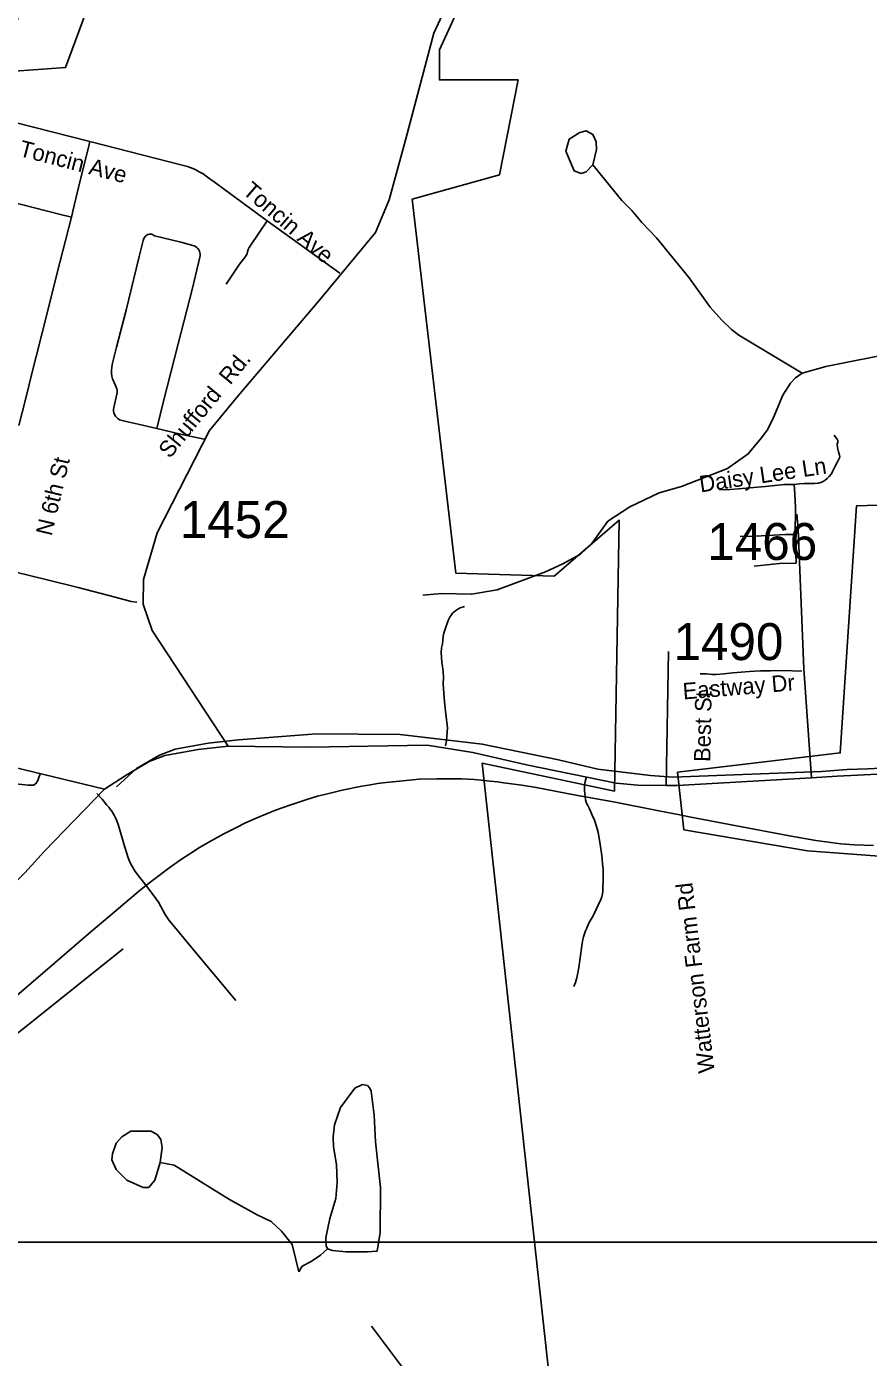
# Model space of a CAD drawing. Extents: x 1268485 to 1426702, y 514839 to 616766.
# Drawn here: x 1323145 to 1326508, y 564846 to 570164 of the extents above; entities that cross this region are included whole.
import ezdxf

# ---------------------------------------------------------------- set-up
doc = ezdxf.new("R2010")
doc.units = 0
for name, color, linetype in [('Old_Level_10', 7, 'Continuous'), ('Old_Level_11', 7, 'Continuous'), ('Old_Level_29', 7, 'Continuous'), ('Old_Level_3', 7, 'Continuous'), ('Old_Level_32', 7, 'Continuous'), ('Old_Level_35', 7, 'Continuous'), ('Old_Level_44', 7, 'Continuous'), ('Old_Level_48', 7, 'Continuous'), ('Old_Level_49', 7, 'Continuous'), ('Old_Level_59', 7, 'Continuous'), ('Old_Level_62', 7, 'Continuous'), ('Old_Level_8', 7, 'Continuous')]:
    doc.layers.add(name, color=color, linetype=linetype)

msp = doc.modelspace()

# ---------------------------------------------------------------- linework, layer by layer
at = {"layer": 'Old_Level_29'}
for points in [[(1328345.146, 567553.584), (1328142.736, 567512.388), (1328035.243, 567486.069), (1327944.902, 567458.606), (1327715.745, 567362.077), (1327560.303, 567303.722), (1327462.159, 567266.893), (1327328.733, 567232.989), (1327104.681, 567208.079), (1326889.327, 567193.212), (1326464.985, 567172.619), (1326382.582, 567168.989), (1326280.375, 567161.24)], [(1323949.939, 567287.56), (1323829.613, 567274.373), (1323771.169, 567263.743), (1323697.051, 567250.739), (1323634.357, 567226.876), (1323543.024, 567172.886), (1323455.68, 567116.621)], [(1325699.373, 567130.854), (1325587.348, 567132.847), (1325500.216, 567140.32), (1325141.732, 567213.061), (1324927.638, 567262.883), (1324745.16, 567292.029), (1324274.65, 567284.555), (1323949.939, 567287.56)], [(1326280.375, 567161.24), (1325744.184, 567130.854), (1325699.373, 567130.854)], [(1323455.68, 567116.621), (1323216.625, 566868.541), (1323137.54, 566782.65), (1322812.991, 566465.346), (1322741.997, 566399.381), (1322471.201, 566243.262), (1322160.174, 566031.838), (1321725.751, 565713.858), (1321656.447, 565674.955), (1321610.467, 565652.799), (1321549.614, 565644.342), (1321494.357, 565651.733), (1321250.42, 565713.689), (1321057.138, 565757.65)]]:
    msp.add_lwpolyline(points, dxfattribs=at)
at = {"layer": 'Old_Level_3'}
for p, q in [((1325762.422, 567166.227), (1325726.333, 567164.586)), ((1326320.984, 567186.732), (1325762.422, 567166.227)), ((1326423.51, 567194.934), (1326320.984, 567186.732)), ((1326505.531, 567198.215), (1326423.51, 567194.934))]:
    msp.add_line(p, q, dxfattribs=at)
for points in [[(1323990.772, 567313.044), (1323870.201, 567299.921), (1323811.967, 567289.258), (1323738.148, 567276.135), (1323674.992, 567252.349), (1323583.949, 567199.035), (1323504.388, 567126.037)], [(1325426.957, 567195.754), (1325269.477, 567233.484), (1324965.179, 567296.64), (1324637.096, 567334.369), (1324303.271, 567336.83), (1323990.772, 567313.044)], [(1327470.096, 567298.28), (1327259.302, 567258.91), (1327160.877, 567245.787), (1326930.399, 567218.72), (1326505.531, 567198.215)], [(1325726.333, 567164.586), (1325636.93, 567170.328), (1325426.957, 567195.754)], [(1328502.794, 562387.187), (1321666.276, 562387.187), (1321666.276, 565305.788), (1328502.794, 565305.788), (1328502.794, 562387.187)]]:
    msp.add_lwpolyline(points, dxfattribs=at)
at = {"layer": 'Old_Level_32'}
msp.add_line((1325699.373, 567130.854), (1325709.332, 567666.441), dxfattribs=at)
for points in [[(1323949.939, 567287.56), (1323646.514, 567750.888), (1323610.806, 567855.657), (1323611.704, 567954.361), (1323666.72, 568140.747), (1323875.835, 568550.035), (1323988.547, 568687.47), (1324313.982, 569069.181), (1324537.983, 569340.941), (1324592.937, 569470.897), (1324660.019, 569715.623), (1324772.045, 570137.367), (1325165.382, 570990.32)], [(1318960.953, 568228.136), (1319597.716, 568071.255), (1319802.594, 568020.31), (1320226.158, 567908.539), (1320862.921, 567751.659), (1321681.802, 567552.903), (1322042.805, 567457.99), (1322160.045, 567427.218), (1322523.602, 567341.48), (1323455.68, 567116.621)], [(1326280.375, 567161.24), (1326249.547, 567597.189), (1326227.141, 568155.195), (1326222.163, 568214.982)]]:
    msp.add_lwpolyline(points, dxfattribs=at)
at = {"layer": 'Old_Level_35'}
for p, q in [((1322975.639, 569811.238), (1323397.329, 569704.56)), ((1323397.329, 569704.56), (1323766.628, 569610.133)), ((1324395.523, 569179.011), (1324106.399, 569387.088)), ((1326219.461, 568020.005), (1326215.873, 568134.476))]:
    msp.add_line(p, q, dxfattribs=at)
for points in [[(1323323.51, 569402.313), (1323334.173, 569448.552), (1323360.215, 569553.744), (1323390.46, 569675.493), (1323397.329, 569704.56)], [(1323766.628, 569610.133), (1323787.338, 569604.545), (1323802.615, 569598.958), (1323817.788, 569592.55), (1323834.5, 569583.835), (1323849.674, 569575.018), (1323867.206, 569562.254), (1323899.092, 569539.134), (1323934.976, 569512.836), (1324106.399, 569387.088)], [(1323323.51, 569402.313), (1323274.4, 569414.667), (1323124.405, 569452.192), (1322974.512, 569487.256)], [(1323159.264, 568750.914), (1323206.733, 568939.459), (1323277.784, 569220.585), (1323323.51, 569402.313)], [(1324106.399, 569387.088), (1324038.732, 569289.073), (1324034.016, 569281.178), (1324030.222, 569272.823), (1324027.352, 569264.056), (1324025.506, 569254.983), (1324016.381, 569240.835), (1324006.334, 569227.25), (1323995.671, 569214.331), (1323942.46, 569133.797)], [(1323665.127, 568557.088), (1323590.591, 568574.569), (1323541.891, 568586.257), (1323515.952, 568592.768), (1323509.903, 568596.561), (1323504.469, 568601.328), (1323499.855, 568606.916), (1323496.267, 568613.119), (1323493.601, 568619.885), (1323492.166, 568627.011), (1323491.756, 568634.188), (1323492.576, 568641.365), (1323504.981, 568694.576), (1323506.212, 568701.753), (1323506.212, 568709.083), (1323504.981, 568716.26), (1323502.623, 568723.181), (1323499.137, 568729.588), (1323488.167, 568755.476), (1323485.399, 568766.857), (1323483.861, 568778.442), (1323483.656, 568790.13), (1323484.579, 568801.766), (1323486.732, 568813.249), (1323504.366, 568882.609), (1323542.608, 569031.117), (1323593.872, 569244.526), (1323610.583, 569308.758), (1323611.506, 569313.166), (1323613.044, 569317.524), (1323615.299, 569321.523), (1323618.17, 569325.059), (1323621.451, 569328.135), (1323625.244, 569330.647), (1323629.551, 569332.441), (1323633.857, 569333.569), (1323638.368, 569333.928), (1323642.981, 569333.569), (1323647.39, 569332.441), (1323651.594, 569330.647), (1323655.387, 569328.187), (1323760.476, 569302.248), (1323808.459, 569289.227), (1323814.405, 569287.381), (1323819.736, 569284.613), (1323824.76, 569281.025), (1323828.964, 569276.565), (1323832.655, 569271.541), (1323835.218, 569266.056), (1323836.961, 569260.212), (1323837.781, 569254.06), (1323837.576, 569247.96), (1323836.346, 569241.962), (1323807.228, 569118.059), (1323750.121, 568895.629), (1323691.784, 568667.304), (1323665.127, 568557.088)], [(1323113.127, 568569.647), (1323126.763, 568621.013), (1323151.677, 568720.873), (1323159.264, 568750.914)], [(1323853.775, 568515.104), (1323759.246, 568535.609), (1323665.127, 568557.088)], [(1326371.61, 568530.739), (1326378.376, 568522.075), (1326382.785, 568515.206), (1326385.246, 568509.619), (1326385.246, 568503.365), (1326382.99, 568495.111), (1326384.63, 568482.193), (1326389.039, 568463.738), (1326393.038, 568451.435), (1326393.653, 568443.49), (1326389.757, 568434.518), (1326382.58, 568421.139), (1326373.968, 568405.042), (1326365.766, 568388.946), (1326360.024, 568376.693), (1326351.002, 568365.211), (1326343.62, 568357.573), (1326335.52, 568351.319), (1326326.703, 568345.833), (1326318.501, 568342.296), (1326308.864, 568339.682), (1326292.665, 568337.99), (1326267.751, 568337.375), (1326251.039, 568337.375), (1326232.277, 568336.145), (1326210.849, 568334.35)], [(1326210.849, 568334.35), (1326170.761, 568333.684), (1326097.352, 568326.2), (1326034.606, 568319.997), (1325988.675, 568316.87), (1325956.277, 568314.358), (1325913.421, 568312.512)], [(1326215.873, 568134.476), (1326216.488, 568239.104), (1326215.155, 568270.271), (1326213.719, 568295.39), (1326210.849, 568334.35)], [(1326215.873, 568134.476), (1326176.913, 568134.066), (1326104.632, 568130.273), (1326057.162, 568127.504), (1325995.134, 568125.607)], [(1322974.717, 568014.059), (1323226.418, 567953.056), (1323349.962, 567921.888), (1323497.907, 567883.492), (1323563.011, 567866.319), (1323584.849, 567863.397)], [(1326051.831, 568007.702), (1326152.922, 568017.801), (1326219.461, 568020.005)], [(1324818.238, 567289.251), (1324822.851, 567309.807), (1324825.824, 567360.917), (1324817.622, 567428.328), (1324814.547, 567465.545), (1324809.113, 567536.544), (1324809.83, 567563.304), (1324809.113, 567584.68), (1324806.139, 567606.057), (1324803.781, 567624.357), (1324801.833, 567642.351), (1324801.013, 567662.395), (1324802.961, 567681.259), (1324806.037, 567696.946), (1324807.985, 567710.633), (1324809.523, 567727.191), (1324811.983, 567739.956), (1324816.597, 567755.437), (1324820.801, 567767.176), (1324824.902, 567778.864), (1324829.515, 567790.194), (1324832.591, 567798.601), (1324837, 567806.751), (1324841.613, 567813.415), (1324846.637, 567819.259), (1324852.994, 567824.437), (1324859.658, 567830.589), (1324867.04, 567835.203), (1324877.395, 567841.149), (1324894.209, 567846.788)], [(1326242.632, 567589.601), (1326226.023, 567588.268), (1326182.141, 567589.96), (1326116.832, 567589.601), (1326076.745, 567589.396), (1326033.274, 567587.192), (1325965.709, 567580.938), (1325930.953, 567576.837), (1325900.297, 567574.632), (1325884.406, 567574.479), (1325860.62, 567577.298), (1325836.219, 567577.862)], [(1322920.583, 567168.681), (1322941.703, 567161.76), (1322962.106, 567156.839), (1322979.228, 567154.173), (1323034.797, 567145.458), (1323073.654, 567139.614), (1323098.671, 567137.051), (1323126.045, 567134.693), (1323151.267, 567133.002), (1323173.105, 567133.002), (1323183.255, 567139.768), (1323189.099, 567151.559), (1323194.122, 567163.298), (1323198.531, 567177.959)], [(1325381.413, 567165.502), (1325375.979, 567146.689), (1325374.236, 567129.977), (1325373.826, 567111.625), (1325375.774, 567086.608), (1325377.825, 567073.229), (1325382.233, 567060.874), (1325387.257, 567050.519), (1325392.998, 567037.55), (1325404.379, 567011.867), (1325413.401, 566993.002), (1325423.141, 566963.577), (1325427.96, 566943.482), (1325433.394, 566912.878), (1325437.905, 566887.605), (1325441.288, 566860.436), (1325443.749, 566837.88), (1325446.107, 566816.299), (1325447.85, 566797.024), (1325447.85, 566778.107), (1325447.645, 566753.143), (1325446.415, 566719.975), (1325446.62, 566707.057), (1325445.389, 566697.522), (1325442.724, 566686.706), (1325438.418, 566674.915), (1325407.762, 566610.272), (1325396.074, 566589.665), (1325388.897, 566575.208), (1325382.746, 566561.265), (1325377.209, 566549.679), (1325373.108, 566538.196), (1325369.52, 566526.458), (1325366.957, 566515.641), (1325363.676, 566499.493), (1325354.961, 566432.544), (1325350.655, 566404.4), (1325347.169, 566382.101), (1325343.171, 566362.877), (1325338.045, 566343.602), (1325331.278, 566328.377)], [(1323621.246, 566732.227), (1323579.005, 566787.95), (1323567.42, 566806.559), (1323559.525, 566819.63), (1323555.732, 566828.038), (1323549.888, 566841.981), (1323544.454, 566859.821), (1323536.457, 566884.376), (1323521.488, 566939.022), (1323511.851, 566970.959), (1323505.084, 566990.08), (1323500.265, 567001.461), (1323495.857, 567010.431), (1323490.423, 567019.71), (1323484.476, 567028.681), (1323478.53, 567036.832), (1323472.993, 567043.804), (1323465.406, 567052.826), (1323446.234, 567076.305), (1323425.421, 567098.963)], [(1323980.6, 566271.629), (1323798.513, 566490.266), (1323728.796, 566573.62), (1323714.237, 566591.613), (1323698.653, 566615.194), (1323670.971, 566664.509), (1323650.363, 566693.883), (1323621.246, 566732.227)]]:
    msp.add_lwpolyline(points, dxfattribs=at)
at = {"layer": 'Old_Level_44'}
for points in [[(1322968.668, 566174.076), (1323401.635, 566545.681), (1323494.626, 566625.446), (1323600.023, 566713.824), (1323647.493, 566751.963), (1323718.133, 566805.329), (1323759.759, 566833.421), (1323800.974, 566860.795), (1323835.73, 566882.992), (1323882.175, 566910.008), (1323932.105, 566937.74), (1323980.292, 566962.398), (1324019.765, 566981.827), (1324061.8, 567000.179), (1324139.413, 567032.372), (1324199.8, 567054.262), (1324264.494, 567075.741), (1324306.838, 567088.249), (1324352.667, 567099.681), (1324405.98, 567112.804), (1324484.413, 567128.08), (1324518.041, 567134.335), (1324546.338, 567138.486), (1324581.71, 567143.305), (1324648.044, 567150.226), (1324712.533, 567155.813), (1324783.481, 567158.274), (1324842.536, 567157.556), (1324882.419, 567157.198), (1324932.657, 567154.43), (1324960.339, 567152.379), (1324995.403, 567148.893), (1325026.468, 567145.048), (1325050.151, 567141.921), (1325082.037, 567137.82), (1325122.637, 567132.642), (1325180.77, 567123.569), (1325339.275, 567093.067), (1325489.988, 567065.693), (1325671.049, 567030.014), (1325754.71, 567013.712), (1325792.03, 567006.382), (1325980.575, 566970.395), (1326192.702, 566929.795), (1326298.508, 566911.751), (1326398.369, 566898.576), (1326452.4, 566894.064), (1326528.372, 566890.63)], [(1322606.751, 565861.986), (1322642.532, 565885.618), (1322688.874, 565918.171), (1322721.477, 565941.444), (1322737.471, 565952.209), (1322779.712, 565981.327), (1322811.598, 566000.704), (1322843.894, 566019.774), (1322865.732, 566030.18), (1322890.03, 566040.587), (1322931.246, 566055.811), (1322977.587, 566072.831), (1323017.47, 566088.056), (1323041.461, 566098.822), (1323065.76, 566112.713), (1323088.623, 566126.862), (1323118.356, 566148.752), (1323531.023, 566477.758)]]:
    msp.add_lwpolyline(points, dxfattribs=at)
at = {"layer": 'Old_Level_48'}
for points in [[(1325653.083, 571737.339), (1325616.13, 571594.074), (1325408.272, 571626.424), (1325325.128, 571349.137), (1325528.368, 571293.679), (1325560.702, 571261.329), (1325329.746, 570743.726), (1325117.268, 570850.019), (1324895.552, 570292.671), (1324793.931, 570070.841), (1324793.931, 569950.684), (1325015.649, 569950.684), (1325108.03, 569950.684), (1325034.125, 569571.725), (1324684.971, 569474.236)], [(1321397.069, 571310.265), (1320843.089, 569737.032), (1322233.66, 569866.564), (1322353.106, 570529.384), (1323143.069, 570304.688), (1323041.449, 569981.186), (1323300.118, 569999.672), (1323494.12, 570526.518), (1324427.178, 570415.603), (1324408.702, 570591.218), (1324528.798, 570692.89), (1324547.274, 570581.975), (1324611.942, 570581.975), (1324648.895, 570960.935), (1324802.229, 571267.761)], [(1324684.971, 569474.236), (1324860.127, 567979.353), (1325252.872, 567968.043), (1325511.493, 568191.642), (1325493.86, 567108.951), (1324964.863, 567220.75), (1325366.824, 563540.094)], [(1327554.713, 568283.793), (1326460.584, 568248.74), (1326395.702, 567261.227), (1325745.376, 567183.933), (1325770.557, 566953.589), (1326264.257, 566869.974), (1326658.453, 566840.89)]]:
    msp.add_lwpolyline(points, dxfattribs=at)
at = {"layer": 'Old_Level_49'}
for points in [[(1325653.083, 571737.339), (1325616.13, 571594.074), (1325408.272, 571626.424), (1325325.128, 571349.137), (1325528.368, 571293.679), (1325560.702, 571261.329), (1325329.746, 570743.726), (1325117.268, 570850.019), (1324895.552, 570292.671), (1324793.931, 570070.841), (1324793.931, 569950.684), (1325015.649, 569950.684), (1325108.03, 569950.684), (1325034.125, 569571.725), (1324684.971, 569474.236)], [(1321397.069, 571310.265), (1320843.089, 569737.032), (1322233.66, 569866.564), (1322353.106, 570529.384), (1323143.069, 570304.688), (1323041.449, 569981.186), (1323300.118, 569999.672), (1323494.12, 570526.518), (1324427.178, 570415.603), (1324408.702, 570591.218), (1324528.798, 570692.89), (1324547.274, 570581.975), (1324611.942, 570581.975), (1324648.895, 570960.935), (1324802.229, 571267.761)], [(1324684.971, 569474.236), (1324860.127, 567979.353), (1325252.872, 567968.043), (1325511.493, 568191.642), (1325493.86, 567108.951), (1324964.863, 567220.75), (1325366.824, 563540.094)], [(1327554.713, 568283.793), (1326460.584, 568248.74), (1326395.702, 567261.227), (1325745.376, 567183.933), (1325770.557, 566953.589), (1326264.257, 566869.974), (1326658.453, 566840.89)]]:
    msp.add_lwpolyline(points, dxfattribs=at)
at = {"layer": 'Old_Level_59'}
msp.add_lwpolyline([(1324822.851, 564570.209), (1324522.757, 564970.112)], dxfattribs=at)
at = {"layer": 'Old_Level_62'}
for points in [[(1326243.555, 568779.108), (1326338.186, 568804.945), (1326631.718, 568864.102), (1326716.2, 568878.2), (1326887.521, 568936.23), (1327001.325, 569007.639), (1327056.586, 569064.387), (1327104.466, 569139.334), (1327138.812, 569240.578), (1327182.283, 569393.649), (1327228.727, 569494.587), (1327302.341, 569558.921), (1327349.605, 569611.927), (1327382.926, 569671.085), (1327465.973, 569883.365), (1327476.02, 569973.076), (1327471.201, 570025.312), (1327484.53, 570082.984), (1327526.155, 570152.034), (1327579.059, 570188.841), (1327726.901, 570263.48), (1327777.652, 570296.289)], [(1325406.429, 569611.004), (1325379.773, 569583.63), (1325359.678, 569576.095), (1325331.893, 569586.757), (1325299.7, 569665.497), (1325312.823, 569713.275), (1325355.371, 569740.341), (1325379.67, 569747.723), (1325407.25, 569733.113), (1325420.578, 569702.765), (1325421.911, 569672.725), (1325406.429, 569611.004)], [(1325406.429, 569611.004), (1325523.207, 569468.237), (1325562.269, 569429.328), (1325603.177, 569380.321), (1325661.822, 569318.959), (1325792.132, 569159.839), (1325875.384, 569041.832), (1325922.34, 568990.722), (1325961.403, 568953.762), (1325990.93, 568931.103), (1326243.555, 568779.108)], [(1324728.015, 567891.848), (1324804.294, 567898.102), (1324922.301, 567895.385), (1325024.622, 567912.968), (1325218.397, 567984.481), (1325287.294, 568016.93), (1325358.14, 568055.326), (1325403.251, 568098.233), (1325467.33, 568186.815), (1325554.682, 568244.845), (1325672.074, 568300.158), (1325760.657, 568326.097), (1325944.589, 568397.916), (1326027.942, 568455.946), (1326079.41, 568518.795), (1326104.222, 568552.218), (1326129.341, 568601.687), (1326165.43, 568690.936), (1326196.598, 568738.149), (1326217.103, 568759.731), (1326243.555, 568779.108)], [(1324347.028, 565279.331), (1324366.918, 565272.872), (1324420.847, 565267.54), (1324506.763, 565267.54), (1324544.903, 565270.667), (1324556.694, 565344.435), (1324558.847, 565524.522), (1324539.059, 565707.07), (1324533.523, 565813.235), (1324521.835, 565909.558), (1324516.093, 565921.759), (1324506.251, 565931.96), (1324486.463, 565936.369), (1324456.013, 565921.092), (1324398.188, 565844.403), (1324374.505, 565774.942), (1324369.378, 565727.01), (1324370.506, 565687.025), (1324382.912, 565616.642), (1324385.168, 565544.566), (1324379.836, 565480.692), (1324355.948, 565401.132), (1324340.056, 565323.52), (1324341.286, 565291.429), (1324347.028, 565279.331)], [(1323678.661, 565625.049), (1323657.028, 565553.486), (1323632.319, 565524.061), (1323610.276, 565524.522), (1323545.069, 565554.101), (1323501.906, 565597.11), (1323484.886, 565635.506), (1323487.449, 565659.446), (1323502.418, 565701.174), (1323525.077, 565726.652), (1323561.576, 565749.874), (1323641.649, 565749.976), (1323667.28, 565735.367), (1323680.916, 565717.015), (1323686.145, 565684.924), (1323678.661, 565625.049)], [(1324232.814, 565187.929), (1324205.337, 565296.606), (1324162.583, 565349.612), (1324121.368, 565388.624), (1324066.004, 565415.946), (1323955.378, 565476.539), (1323734.435, 565613.719), (1323678.661, 565625.049)], [(1324232.814, 565187.929), (1324245.322, 565209.613), (1324281.821, 565228.786), (1324318.423, 565253.955), (1324347.028, 565279.331)]]:
    msp.add_lwpolyline(points, dxfattribs=at)

# ---------------------------------------------------------------- texts
at = {"layer": 'Old_Level_10'}
for s, height, rotation, p in [('Toncin Ave', 65.6167, 345.452661, (1323110.661, 569647.307)), ('Toncin Ave', 65.6167, 319.22135, (1324003.551, 569499.504)), ('N 6th St', 65.6167, 76.646497, (1323244.571, 568125.516)), ('Daisy Lee Ln', 65.61666, 8.516233, (1325837.557, 568302.073)), ('Eastway Dr', 65.6167, 4.661464, (1325768.653, 567474.749)), ('Watterson Farm Rd', 65.61666, 96.784028, (1325894.313, 565986.063))]:
    msp.add_text(s, height=height, rotation=rotation, dxfattribs=at).set_placement(p)
at = {"layer": 'Old_Level_11'}
for s, height, rotation, p in [('Shufford  Rd.', 65.61666, 50.644403, (1323716.634, 568434.606)), ('Best St.', 65.6167, 88.934825, (1325876.491, 567224.74))]:
    msp.add_text(s, height=height, rotation=rotation, dxfattribs=at).set_placement(p)
at = {"layer": 'Old_Level_8'}
for s, p in [('1452', (1323756.685, 568119.858)), ('1466', (1325864.304, 568032.27)), ('1490', (1325729.154, 567632.167))]:
    msp.add_text(s, height=147.6375, dxfattribs=at).set_placement(p)

doc.saveas('drawing.dxf')
